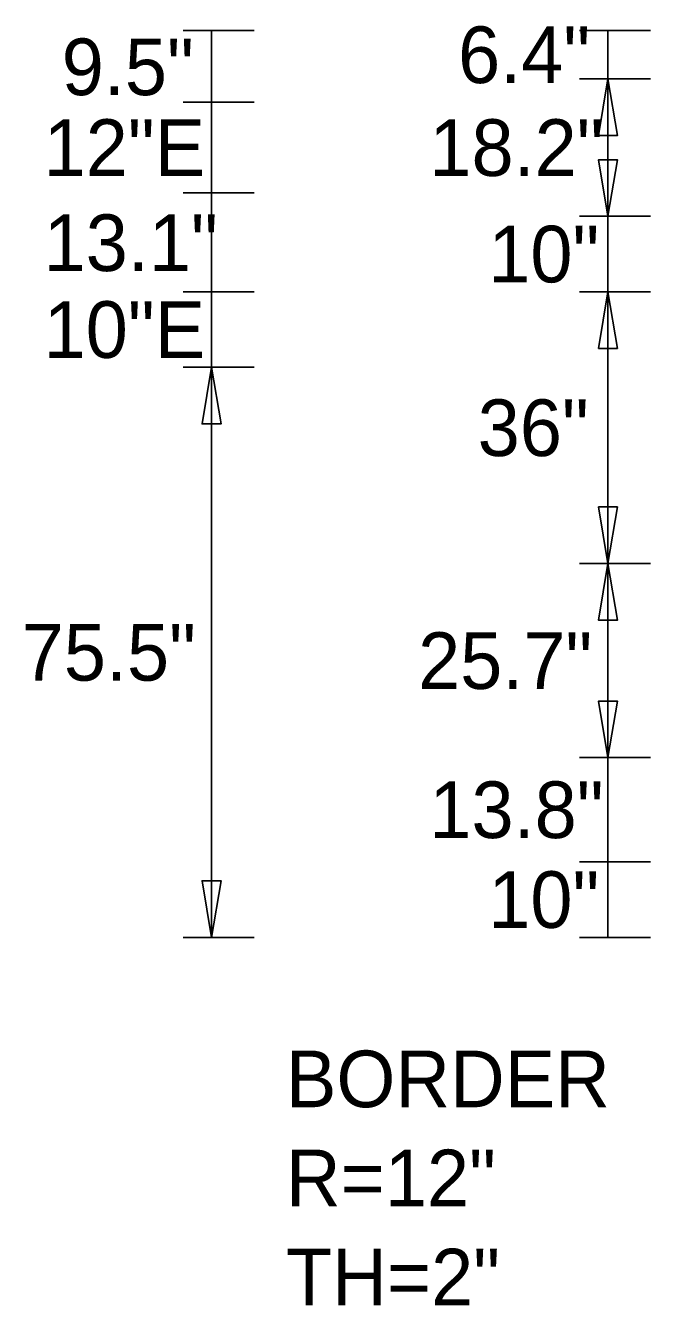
# Model space of a CAD drawing. Extents: x 1806251 to 1809821, y 414895 to 422886.
# Drawn here: x 1809675.721 to 1809676.549, y 415161.292 to 415162.988 of the extents above; entities that cross this region are included whole.
import ezdxf

# ---------------------------------------------------------------- set-up
doc = ezdxf.new("R2010")
doc.units = 0
doc.layers.add('GSDIMS', color=7, linetype='Continuous')

msp = doc.modelspace()

# ---------------------------------------------------------------- linework, layer by layer
at = {"layer": 'GSDIMS'}
for p, q in [((1809676.0237, 415162.981), (1809675.93, 415162.981)), ((1809675.9675, 415162.886), (1809675.9675, 415162.981)), ((1809676.5488, 415162.981), (1809676.455, 415162.981)), ((1809676.4925, 415162.917), (1809676.4925, 415162.981)), ((1809676.5488, 415162.917), (1809676.455, 415162.917)), ((1809676.5488, 415162.917), (1809676.455, 415162.917)), ((1809676.4925, 415162.917), (1809676.4925, 415162.735)), ((1809676.0237, 415162.886), (1809675.93, 415162.886)), ((1809676.0237, 415162.886), (1809675.93, 415162.886)), ((1809675.9675, 415162.886), (1809675.9675, 415162.766)), ((1809676.0237, 415162.766), (1809675.93, 415162.766)), ((1809676.0237, 415162.766), (1809675.93, 415162.766)), ((1809675.9675, 415162.635), (1809675.9675, 415162.766)), ((1809676.5488, 415162.735), (1809676.455, 415162.735)), ((1809676.5488, 415162.735), (1809676.455, 415162.735)), ((1809676.4925, 415162.635), (1809676.4925, 415162.735)), ((1809676.0237, 415162.635), (1809675.93, 415162.635)), ((1809676.0237, 415162.635), (1809675.93, 415162.635)), ((1809675.9675, 415162.635), (1809675.9675, 415162.535)), ((1809676.5488, 415162.635), (1809676.455, 415162.635)), ((1809676.5488, 415162.635), (1809676.455, 415162.635)), ((1809676.4925, 415162.635), (1809676.4925, 415162.275)), ((1809676.0237, 415162.535), (1809675.93, 415162.535)), ((1809676.0237, 415162.535), (1809675.93, 415162.535)), ((1809675.9675, 415161.78), (1809675.9675, 415162.535)), ((1809676.5488, 415162.275), (1809676.455, 415162.275)), ((1809676.5488, 415162.275), (1809676.455, 415162.275)), ((1809676.4925, 415162.018), (1809676.4925, 415162.275)), ((1809676.5488, 415162.018), (1809676.455, 415162.018)), ((1809676.5488, 415162.018), (1809676.455, 415162.018)), ((1809676.4925, 415162.018), (1809676.4925, 415161.88)), ((1809676.5488, 415161.88), (1809676.455, 415161.88)), ((1809676.5488, 415161.88), (1809676.455, 415161.88)), ((1809676.4925, 415161.78), (1809676.4925, 415161.88)), ((1809676.0237, 415161.78), (1809675.93, 415161.78)), ((1809676.5488, 415161.78), (1809676.455, 415161.78))]:
    msp.add_line(p, q, dxfattribs=at)
for points in [[(1809676.4925, 415162.917), (1809676.505, 415162.842), (1809676.48, 415162.842)], [(1809676.4925, 415162.735), (1809676.505, 415162.81), (1809676.48, 415162.81)], [(1809676.4925, 415162.635), (1809676.505, 415162.56), (1809676.48, 415162.56)], [(1809675.9675, 415162.535), (1809675.98, 415162.46), (1809675.955, 415162.46)], [(1809676.4925, 415162.275), (1809676.505, 415162.35), (1809676.48, 415162.35)], [(1809676.4925, 415162.275), (1809676.505, 415162.2), (1809676.48, 415162.2)], [(1809676.4925, 415162.018), (1809676.505, 415162.093), (1809676.48, 415162.093)], [(1809675.9675, 415161.78), (1809675.98, 415161.855), (1809675.955, 415161.855)]]:
    msp.add_lwpolyline(points, close=True, dxfattribs=at)

# ---------------------------------------------------------------- texts
for s, p in [('6.4"', (1809676.294, 415162.9115)), ('9.5"', (1809675.769, 415162.8955)), ('12"E', (1809675.745, 415162.7885)), ('18.2"', (1809676.256, 415162.7885)), ('13.1"', (1809675.745, 415162.6625)), ('10"', (1809676.334, 415162.6475)), ('10"E', (1809675.745, 415162.5475)), ('36"', (1809676.32, 415162.4175)), ('75.5"', (1809675.716, 415162.12)), ('25.7"', (1809676.241, 415162.109)), ('13.8"', (1809676.256, 415161.9115)), ('10"', (1809676.334, 415161.7925)), ('BORDER', (1809676.066, 415161.555)), ('R=12"', (1809676.066, 415161.4238)), ('TH=2"', (1809676.066, 415161.2925))]:
    msp.add_text(s, height=0.075, dxfattribs=at).set_placement(p)

doc.saveas('drawing.dxf')
